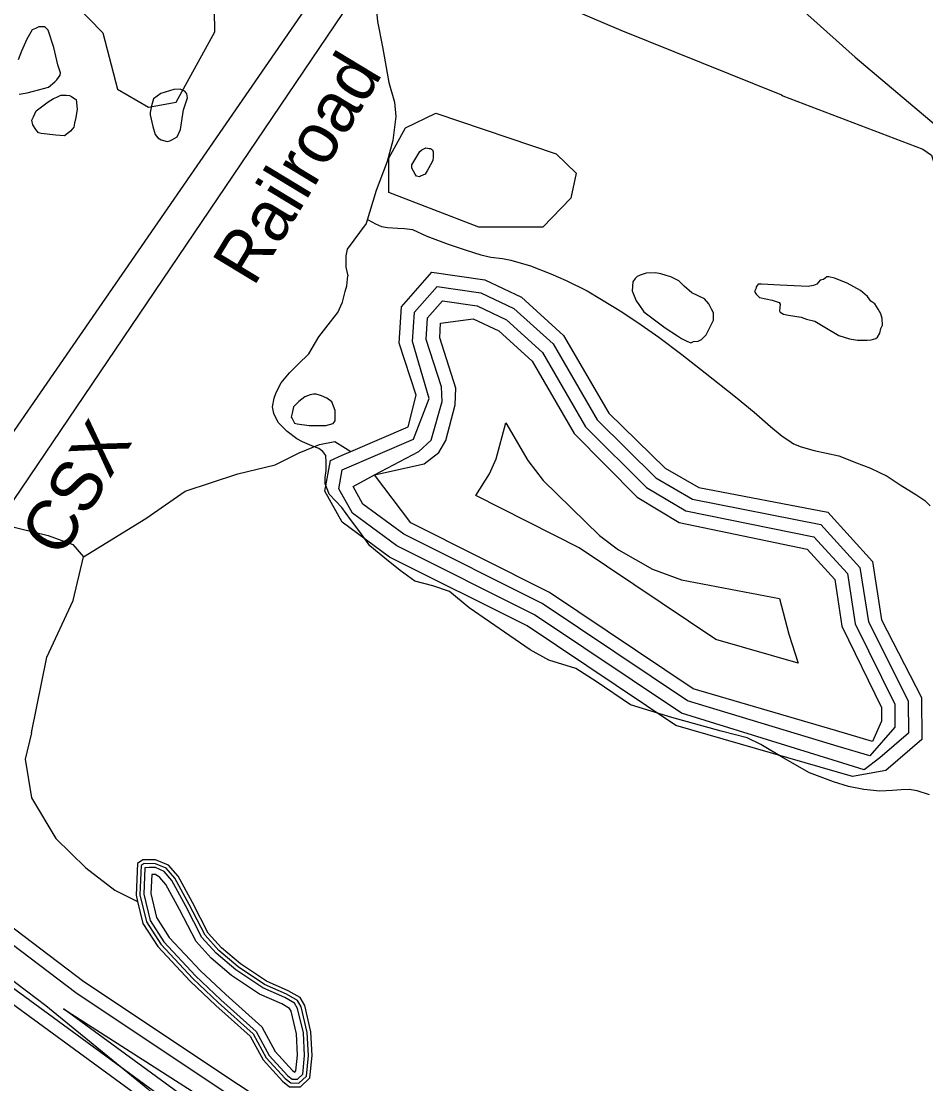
# Model space of a CAD drawing. Extents: x 2260773 to 2342389, y 552869 to 618546.
# Drawn here: x 2291724 to 2294422, y 579185 to 582357 of the extents above; entities that cross this region are included whole.
import ezdxf

# ---------------------------------------------------------------- set-up
doc = ezdxf.new("R2010")
doc.units = 0
for name, color, linetype in [('Exist Boundary Political Urban Extension UEB', 7, 'Continuous'), ('Exist Hydrographic Buffer Line', 7, 'Continuous'), ('Exist Hydrographic Creek Single Shore', 7, 'Continuous'), ('Exist Hydrographic Lake Shore', 7, 'Continuous'), ('Exist Hydrographic Misc Water Feature', 7, 'Continuous'), ('Exist Hydrographic Pond Under 1500 Sq Ft', 7, 'Continuous'), ('Exist Hydrographic River Shore', 7, 'Continuous'), ('Exist Railroad Mainline', 7, 'Continuous'), ('Exist Railroad Mainline Label', 7, 'Continuous'), ('Exist Road Non-System Type 51', 7, 'Continuous')]:
    doc.layers.add(name, color=color, linetype=linetype)

msp = doc.modelspace()

# ---------------------------------------------------------------- linework, layer by layer
at = {"layer": 'Exist Boundary Political Urban Extension UEB'}
msp.add_lwpolyline([(2292732.5, 582629.8), (2290914.9, 579995.5), (2290619.8, 580336), (2290491.9, 580699.3)], dxfattribs=at)
at = {"layer": 'Exist Hydrographic Buffer Line'}
for points in [[(2290240, 581553.2), (2290336.4, 581472.9), (2290583.9, 581014.2), (2290634.6, 580760), (2290824.7, 580280.3), (2291017.2, 580061.3), (2291452.1, 579787.3), (2291886.6, 579458.2), (2292810.6, 578841.3), (2294413.9, 578143.1), (2295173.4, 577997.3), (2295623.3, 578010.7), (2296208.7, 578081.2), (2296612.5, 578178.9), (2297360.9, 578699.9)], [(2294238.8, 580122.8), (2294174.6, 580142.6), (2293693.9, 580291.1), (2293255.1, 580585.3), (2292844, 580791.4), (2292711.7, 580888.7), (2292671.6, 580961.4), (2292681.6, 581017.8), (2292893.6, 581109.5), (2292940.6, 581231), (2292891.4, 581401.2), (2292896.9, 581487.9), (2292964.6, 581564.6), (2293095.2, 581545.6), (2293193.4, 581499.4), (2293310.5, 581393.4), (2293442.3, 581166.5), (2293616.8, 580993.9), (2293726.1, 580930), (2294109.4, 580854.5), (2294226.3, 580726.3), (2294251.5, 580563.9), (2294370, 580328.2), (2294370.6, 580231.7), (2294285.1, 580157.9), (2294238.8, 580122.8)], [(2294255.4, 580164.1), (2294160.8, 580192.5), (2293711.2, 580327.9), (2293277.5, 580618.5), (2292864.9, 580825.6), (2292742.7, 580915.7), (2292713.6, 580968.4), (2292778, 581002.6), (2292909.6, 581072.8), (2292947.1, 581106.2), (2292979.3, 581221.2), (2292977.9, 581265.9), (2292931.6, 581406.3), (2292935.9, 581471.7), (2292980.2, 581521.9), (2293083.7, 581506.9), (2293171.1, 581465.7), (2293278.9, 581368), (2293407.7, 581146.4), (2293589, 580965.3), (2293706.2, 580895.3), (2294088.7, 580817.8), (2294188.7, 580708.3), (2294211.9, 580557.7), (2294330.2, 580318.4), (2294330.6, 580249.8), (2294255.4, 580164.1)], [(2292570.9, 578832.4), (2290942.1, 580025.1), (2290655.1, 580356.4), (2290531.4, 580707.3), (2290521.8, 580878.9), (2290433.6, 581090.8), (2290156.6, 581453.5)], [(2294264, 580206.7), (2294153.5, 580239.4), (2293728.2, 580364.6), (2293299.6, 580651.7), (2292885.6, 580859.9), (2292778, 581002.6), (2292925.4, 581036), (2292969.9, 581069.1), (2292990.6, 581105.1), (2293018.1, 581211.4), (2293020.1, 581261.7), (2292972.2, 581411.5), (2292974.8, 581455.4), (2293071.8, 581468.2), (2293148.7, 581432.1), (2293247.8, 581342.5), (2293373.2, 581126.3), (2293561.1, 580936.6), (2293686.4, 580860.5), (2294068.2, 580781), (2294151, 580690.2), (2294172.3, 580551.6), (2294290.2, 580308.6), (2294290.4, 580268.1), (2294264, 580206.7)], [(2294041.5, 580440.5), (2293796.5, 580511.4), (2293388.8, 580784.7), (2293079.6, 580941.1), (2293120.4, 581006.2), (2293140.9, 581050.5), (2293169.6, 581157.9), (2293234.8, 581045.9), (2293281.2, 580986.3), (2293449.1, 580822.2), (2293505.9, 580779.4), (2293607, 580721.6), (2293693.3, 580689.7), (2293985.9, 580633.8), (2294014.2, 580527.1), (2294041.5, 580440.5)], [(2292124.5, 579842.1), (2292090.3, 579842.4), (2292081.6, 579836.4), (2292077.9, 579749.7), (2292097.5, 579668.5), (2292139.7, 579601.7), (2292235.7, 579499.3), (2292311.7, 579427.8), (2292415.8, 579334.7), (2292454.4, 579263.1), (2292511.2, 579201.1), (2292528.2, 579187.8), (2292552.4, 579187.6), (2292574.3, 579208.5), (2292580.7, 579269.9), (2292576.9, 579338.6), (2292559, 579414.7), (2292547.6, 579434.3), (2292515.2, 579452.7), (2292449.8, 579481.3), (2292370.6, 579534.5), (2292312.8, 579583.4), (2292272.3, 579628.8), (2292224.3, 579720.9), (2292182.2, 579798.8), (2292156.5, 579828.4), (2292124.5, 579842.1)], [(2292124.3, 579830.7), (2292105.8, 579830.7), (2292092.7, 579830.2), (2292089.3, 579750.8), (2292108.1, 579673), (2292148.7, 579608.7), (2292243.7, 579507.3), (2292319.4, 579436.2), (2292424.8, 579341.9), (2292463.8, 579269.7), (2292518.9, 579209.5), (2292532.2, 579199.1), (2292547.9, 579199), (2292563.4, 579213.8), (2292569.3, 579270.2), (2292565.6, 579337), (2292548.4, 579410.4), (2292539.3, 579425.9), (2292510.1, 579442.5), (2292444.3, 579471.4), (2292363.7, 579525.4), (2292304.8, 579575.2), (2292262.8, 579622.3), (2292214.3, 579715.6), (2292172.8, 579792.3), (2292149.7, 579818.9), (2292124.3, 579830.7)], [(2292124.2, 579809.7), (2292112.9, 579809.8), (2292110.4, 579752.9), (2292127.7, 579681.3), (2292165.4, 579621.6), (2292258.6, 579522.1), (2292333.6, 579451.7), (2292441.6, 579355.1), (2292481, 579282), (2292533.3, 579224.9), (2292539.5, 579220.1), (2292539.5, 579220.1), (2292543.3, 579223.7), (2292548.2, 579270.7), (2292544.7, 579334), (2292528.6, 579402.5), (2292524, 579410.4), (2292500.7, 579423.7), (2292434.1, 579452.9), (2292351, 579508.6), (2292290.1, 579560.1), (2292245.4, 579610.3), (2292195.7, 579705.7), (2292155.4, 579780.3), (2292137.2, 579801.3), (2292124.2, 579809.7)], [(2293125.1, 578176.5), (2292927.7, 578252.3), (2292857.9, 578303.3), (2292795.8, 578411.6), (2292720.6, 578717.1), (2292701.1, 578752.9), (2292600.2, 578859.9), (2291850.1, 579409.3), (2292788.4, 578807.9), (2293229.7, 578615.6), (2293094, 578569.9), (2293049.7, 578543.1), (2293032.2, 578505.5), (2293040.4, 578394.9), (2293058.1, 578352.2), (2293161.4, 578226.7), (2293167, 578181.6), (2293125.1, 578176.5)]]:
    msp.add_lwpolyline(points, dxfattribs=at)
at = {"layer": 'Exist Hydrographic Creek Single Shore'}
for points in [[(2292969.9, 583667.9), (2292987.1, 583615.9), (2293001.1, 583569.4), (2293015.1, 583532.6), (2293034.4, 583499.3), (2293058.5, 583475.8), (2293231.8, 583381.5), (2293333.8, 583298.8), (2293598.6, 582913), (2293764.8, 582672.6), (2293929.2, 582502.7), (2294211.5, 582249.8), (2294530.6, 581980.7), (2294822.8, 581672.8), (2294898, 581600.6)], [(2291909.1, 580757.6), (2292095.5, 580872), (2292212.9, 580953.7), (2292369.5, 581005.9), (2292480.8, 581032.8), (2292552.6, 581068.1), (2292613.7, 581093.2), (2292659.7, 581102.2), (2292707.2, 581072.5)], [(2291546.6, 580943.9), (2291677.7, 580852.9), (2291804.1, 580822), (2291877.8, 580794.7), (2291909.1, 580757.6)], [(2291754.5, 580232.6), (2291799.6, 580459.1), (2291878.4, 580627.5), (2291909.1, 580757.6)], [(2291754.5, 580232.6), (2291735, 580154.5), (2291754.7, 580039.3), (2291827.2, 579917.9), (2291916, 579830.3), (2292002.4, 579763.5), (2292071, 579729.6)]]:
    msp.add_lwpolyline(points, dxfattribs=at)
at = {"layer": 'Exist Hydrographic Lake Shore'}
for points in [[(2292707.2, 581072.5), (2292877.8, 581146.2), (2292901.8, 581240.8), (2292851, 581396.1), (2292857.9, 581504.1), (2292949, 581607.2), (2293106.9, 581584.4), (2293216, 581533), (2293341.9, 581418.9), (2293477, 581186.6), (2293644.9, 581022.5), (2293745.8, 580964.7), (2294129.9, 580891.3), (2294264, 580744.4), (2294290.9, 580570), (2294410, 580338), (2294411, 580213.4), (2294302.9, 580120.5), (2294203.9, 580102.8)], [(2294203.9, 580102.8), (2293676.9, 580254.5), (2293233, 580552), (2292822.9, 580757.1), (2292681, 580861.6), (2292629.9, 580954.5), (2292645.9, 581046), (2292681.4, 581061.4), (2292707.2, 581072.5)], [(2292124.6, 579853.4), (2292086.9, 579853.8), (2292070.5, 579842.6), (2292066.4, 579748.6), (2292071, 579729.6)], [(2292071, 579729.6), (2292086.9, 579664), (2292130.7, 579594.7), (2292227.6, 579491.2), (2292304, 579419.4), (2292406.7, 579327.6), (2292445.1, 579256.4), (2292503.4, 579192.7), (2292524.2, 579176.4), (2292556.9, 579176.2), (2292585.2, 579203.1), (2292592.1, 579269.6), (2292588.2, 579340.2), (2292569.7, 579418.9), (2292555.9, 579442.6), (2292520.3, 579462.8), (2292455.3, 579491.4), (2292377.4, 579543.6), (2292320.7, 579591.5), (2292281.7, 579635.3), (2292234.3, 579726.2), (2292191.6, 579805.3), (2292163.3, 579838), (2292124.6, 579853.4)]]:
    msp.add_lwpolyline(points, dxfattribs=at)
at = {"layer": 'Exist Hydrographic Misc Water Feature'}
for points in [[(2292991.6, 582552.8), (2293513.1, 582329.9), (2293992.5, 582136.5)], [(2291717.9, 582138.8), (2291741.8, 582143.3), (2291760.1, 582147.5), (2291805.4, 582159.7), (2291823.5, 582176), (2291829.6, 582182), (2291839.5, 582195.9), (2291840.9, 582202.2), (2291833.1, 582226.1), (2291820.4, 582277.9), (2291804, 582329.8), (2291793.7, 582339.5), (2291775.9, 582339.4), (2291766.2, 582335.1), (2291756.2, 582331.4), (2291740.4, 582302.9), (2291724.6, 582267.2), (2291714.8, 582241.1)], [(2292116.7, 582042.7), (2292122.8, 582019), (2292131, 582008.9), (2292141.1, 582002.9), (2292158.9, 581997.4), (2292166.7, 581999.4), (2292175.1, 582003.4), (2292188.9, 582011.5), (2292198.9, 582033.5), (2292208.1, 582091.8), (2292219.6, 582127.7), (2292217.4, 582139.8), (2292211.4, 582147.6), (2292205.9, 582149.7), (2292197.5, 582153.4), (2292179.2, 582153.3), (2292139.9, 582141), (2292117.9, 582124.8), (2292112, 582104.6), (2292107.9, 582084.5), (2292108.3, 582076.8), (2292116.7, 582042.7)], [(2291853, 582014.2), (2291826.9, 582016.1), (2291782.9, 582021.6), (2291774.7, 582023.6), (2291767.1, 582033.7), (2291758.7, 582047.5), (2291754.8, 582061.5), (2291760.5, 582071.6), (2291768.3, 582089.4), (2291804, 582115.7), (2291819.8, 582125.9), (2291829.8, 582130.1), (2291841.9, 582136.4), (2291858.1, 582136.4), (2291868, 582134.5), (2291873.9, 582132.4), (2291883.7, 582124.8), (2291887.6, 582122.6), (2291890.3, 582094.6), (2291886.4, 582068.8), (2291882.9, 582052.7), (2291880.9, 582040.5), (2291870.8, 582028.6), (2291853, 582014.2)], [(2293992.5, 582136.5), (2293996.4, 582134.3), (2294414.1, 581974.5), (2294439.9, 581956.8), (2294460.4, 581888.8), (2294479.1, 581847.1), (2294515.2, 581803.5), (2294574, 581756.1), (2294668.4, 581707), (2294718.2, 581677.6), (2294776.6, 581657.9), (2294804.9, 581644.3)], [(2292935.3, 581910.4), (2292929.3, 581900.4), (2292915.2, 581894.4), (2292911.5, 581892.5), (2292903.3, 581894.2), (2292899.2, 581900.1), (2292889.5, 581918.2), (2292888.9, 581928), (2292900.8, 581948.1), (2292913.1, 581968.2), (2292918.8, 581972.5), (2292930.9, 581978.4), (2292940.4, 581976.6), (2292944.7, 581976.8), (2292950.8, 581972.6), (2292952.7, 581966.6), (2292952.9, 581962.6), (2292953.1, 581950.8), (2292951.5, 581940.5), (2292945.1, 581928.4), (2292935.3, 581910.4)], [(2293685.9, 581581.6), (2293662, 581593.4), (2293647.8, 581597.5), (2293632.2, 581603.1), (2293616, 581605.2), (2293587.9, 581605), (2293569.9, 581598.8), (2293561.9, 581594.7), (2293555.9, 581588.7), (2293548.2, 581578.5), (2293546.5, 581552.4), (2293558.4, 581522.6), (2293566.6, 581510.8), (2293581, 581488.8), (2293645.3, 581441.4), (2293681.6, 581417.6), (2293693.5, 581409.8), (2293709.7, 581402.1), (2293721.4, 581396.3), (2293729.8, 581400.3), (2293743.8, 581402.2), (2293753.8, 581406.4), (2293767.1, 581420.6), (2293788.9, 581464.8), (2293788.9, 581486.7), (2293782.9, 581496.9), (2293774.9, 581512.7), (2293762.6, 581528.4), (2293724.3, 581546.3), (2293702.1, 581565.8), (2293685.9, 581581.6)], [(2294248.2, 581535.1), (2294227.7, 581552.8), (2294187.7, 581574.6), (2294149.8, 581590), (2294133.6, 581594.1), (2294127.4, 581593.8), (2294117.6, 581585.6), (2294107.5, 581583.8), (2294097.9, 581571.5), (2294087.8, 581567.4), (2294071.9, 581565.3), (2293988.2, 581568.6), (2293932.2, 581572.2), (2293922, 581572.1), (2293916, 581564.1), (2293916.2, 581560), (2293911.9, 581550.1), (2293916.2, 581542.1), (2293926.5, 581532.1), (2293964.2, 581524.3), (2293984.7, 581516.8), (2293988.2, 581512.6), (2293986.6, 581492.6), (2293988.4, 581488.6), (2293998.4, 581482.7), (2294012.8, 581478.9), (2294050.9, 581473.2), (2294066.9, 581467.5), (2294091.1, 581461.8), (2294120.9, 581444), (2294162.9, 581418.6), (2294195.3, 581408.8), (2294219.3, 581404.8), (2294247.4, 581405), (2294259.3, 581405.3), (2294273.2, 581409.3), (2294279, 581413.3), (2294285.1, 581425.3), (2294288.8, 581439.4), (2294293.1, 581449.7), (2294292.5, 581469.6), (2294288.6, 581483.6), (2294280.2, 581497.4), (2294270.6, 581513.1), (2294258.2, 581521), (2294248.2, 581535.1)], [(2292552, 581221.2), (2292536.2, 581205.4), (2292532.3, 581187.3), (2292528.6, 581175.3), (2292532.1, 581171.1), (2292538.7, 581157.1), (2292546.7, 581155.5), (2292582.6, 581149.7), (2292632.4, 581150.3), (2292654.7, 581156.3), (2292660.7, 581164.3), (2292660.3, 581172.5), (2292660.1, 581194.4), (2292650, 581220.2), (2292635.9, 581232.1), (2292619.9, 581238.2), (2292603.7, 581243.8), (2292595.7, 581243.8), (2292586, 581241.7), (2292569.6, 581235.6), (2292552, 581221.2)], [(2290986.8, 579981.3), (2291030.7, 579951.9), (2291097.4, 579902.6), (2291177.5, 579851.1), (2291395.1, 579709.3), (2291577.8, 579587.2), (2291710.9, 579484.5), (2291797.2, 579419.2), (2292101.7, 579170.2), (2292214.3, 579067.2), (2292270.9, 579021.8), (2292381.4, 578953.2), (2292480, 578886.1), (2292538.7, 578850.5), (2292586.9, 578820.9), (2292608.6, 578809.1), (2292650.6, 578785.8), (2292666.8, 578767.9), (2292679.1, 578747.8), (2292683.2, 578744), (2292683.4, 578740.3)]]:
    msp.add_lwpolyline(points, dxfattribs=at)
at = {"layer": 'Exist Hydrographic Pond Under 1500 Sq Ft'}
for points in [[(2292102.9, 582099.9), (2292186, 582114.6), (2292300.8, 582325.4), (2292299, 582456.6), (2292221.9, 582681.2), (2292137.8, 582764.9), (2291796.8, 582752.1), (2291780.8, 582713.1), (2291830.8, 582630.1), (2291840.9, 582452.8), (2291966.8, 582322.3), (2292010.9, 582154.2), (2292102.9, 582099.9)], [(2293088.8, 581742.1), (2292820.8, 581845.9), (2292820.8, 581947.6), (2292869.8, 582038.4), (2292960.9, 582082.5), (2293319.9, 581960.4), (2293379, 581903.5), (2293363, 581828.4), (2293279.9, 581741.6), (2293088.8, 581742.1)]]:
    msp.add_lwpolyline(points, dxfattribs=at)
at = {"layer": 'Exist Hydrographic River Shore'}
for points in [[(2298310.9, 579075.2), (2297703.9, 578926.8), (2297340, 578734.1), (2296603, 578217.8), (2296204, 578120.9), (2295622, 578050.7), (2295181, 578036.6), (2294429.9, 578179.8), (2292832.9, 578874.5), (2291910.8, 579490), (2291474.9, 579820.2), (2291046.9, 580088), (2290862, 580295), (2290673.9, 580767.8), (2290621.9, 581027.9), (2290367.8, 581498.7), (2290266.9, 581582.8)], [(2293256, 578111.6), (2293114.9, 578094.8), (2292888.9, 578181.4), (2292796.8, 578248.8), (2292721, 578381.5), (2292642.8, 578697.9), (2292542, 578804.9), (2290914.9, 579995.5), (2290619.8, 580336), (2290491.9, 580699.3)]]:
    msp.add_lwpolyline(points, dxfattribs=at)
at = {"layer": 'Exist Railroad Mainline'}
msp.add_lwpolyline([(2292775.6, 582519), (2292752.6, 582485), (2291559.4, 580720.4), (2291033.1, 579934), (2290104.4, 578539.8)], dxfattribs=at)
at = {"layer": 'Exist Road Non-System Type 51'}
for points in [[(2292781.2, 582407.6), (2292786.9, 582356), (2292801.1, 582279.9), (2292820.4, 582174.1), (2292837.2, 582114.7), (2292841, 582072.1), (2292832, 582001.1), (2292815.2, 581937.9), (2292783, 581851.4), (2292753.3, 581753.4), (2292695.7, 581676.7), (2292691.8, 581656.6), (2292692.2, 581622.8), (2292698.4, 581596.7)], [(2292758.5, 581763.7), (2292780.4, 581752.1), (2292798.5, 581744.3), (2292816.5, 581740.5), (2292847.5, 581739.2), (2292866.8, 581737.9), (2292891.3, 581735.3), (2292933.9, 581714.7), (2292997.1, 581691.4), (2293048.7, 581674.6), (2293095.1, 581659.2), (2293124.8, 581652.7), (2293159.6, 581648.8), (2293184.1, 581643.7), (2293243.5, 581626.9), (2293304.1, 581602.4), (2293349.2, 581583), (2293412.4, 581552), (2293455, 581526.2), (2293515.6, 581488.8), (2293573.6, 581450.1), (2293626.5, 581414), (2293694.9, 581362.3), (2293764.5, 581306.8), (2293854.8, 581235.9), (2293910.3, 581189.4), (2293959.3, 581146.8), (2293994.1, 581118.4), (2294013.5, 581105.5), (2294027.7, 581095.2), (2294050.9, 581086.2), (2294089.6, 581075.8), (2294163.1, 581059.1), (2294216, 581038.4), (2294257.2, 581022.9), (2294307.5, 580998.4), (2294346.2, 580972.6), (2294392.7, 580944.2), (2294419.8, 580926.1), (2294435.2, 580910.7)], [(2294433.9, 580047.3), (2294396.5, 580059.6), (2294373.3, 580063.4), (2294348.8, 580062.2), (2294323, 580060.9), (2294285.6, 580058.3), (2294237.9, 580063.4), (2294191.5, 580072.5), (2294147.6, 580086.7), (2294075.4, 580113.8), (2293996.7, 580157.7), (2293930.9, 580197.7), (2293889.6, 580218.3), (2293812.3, 580237.7), (2293665.2, 580279), (2293541.4, 580316.4), (2293439.5, 580386.1), (2293378.9, 580424.8), (2293297.6, 580449.3), (2293242.2, 580480.3), (2293060.3, 580605.5), (2293001, 580654.5), (2292952, 580671.3), (2292897.8, 580685.5), (2292853.9, 580717.7), (2292808.8, 580753.9), (2292763.6, 580791.3), (2292734, 580832.6), (2292705.6, 580870), (2292679.8, 580904.9), (2292642.4, 580944.9), (2292638.5, 580956.5), (2292630.8, 580975.8), (2292630.8, 580995.2), (2292633.4, 581015.8), (2292633.4, 581040.4), (2292632.1, 581061), (2292623.1, 581072.6), (2292611.5, 581081.7), (2292590.8, 581089.4), (2292562.4, 581101), (2292545.7, 581110.1), (2292517.3, 581132), (2292490.2, 581159.1), (2292477.3, 581186.2), (2292473.4, 581205.5), (2292478.6, 581231.4), (2292483.8, 581248.1), (2292499.2, 581277.8), (2292523.7, 581307.5), (2292549.5, 581333.3), (2292581.8, 581364.3), (2292611.5, 581414.6), (2292646.3, 581459.8), (2292668.2, 581486.9), (2292682.4, 581517.9), (2292690.1, 581550.1), (2292695.3, 581566.9), (2292698.4, 581596.7)]]:
    msp.add_lwpolyline(points, dxfattribs=at)

# ---------------------------------------------------------------- texts
at = {"layer": 'Exist Railroad Mainline Label'}
for s, rotation, p in [('Railroad', 58.7987, (2292416.7, 581561.2)), ('CSX', 58.725, (2291842.6, 580749.8))]:
    msp.add_text(s, height=150, rotation=rotation, dxfattribs=at).set_placement(p)

doc.saveas('drawing.dxf')
